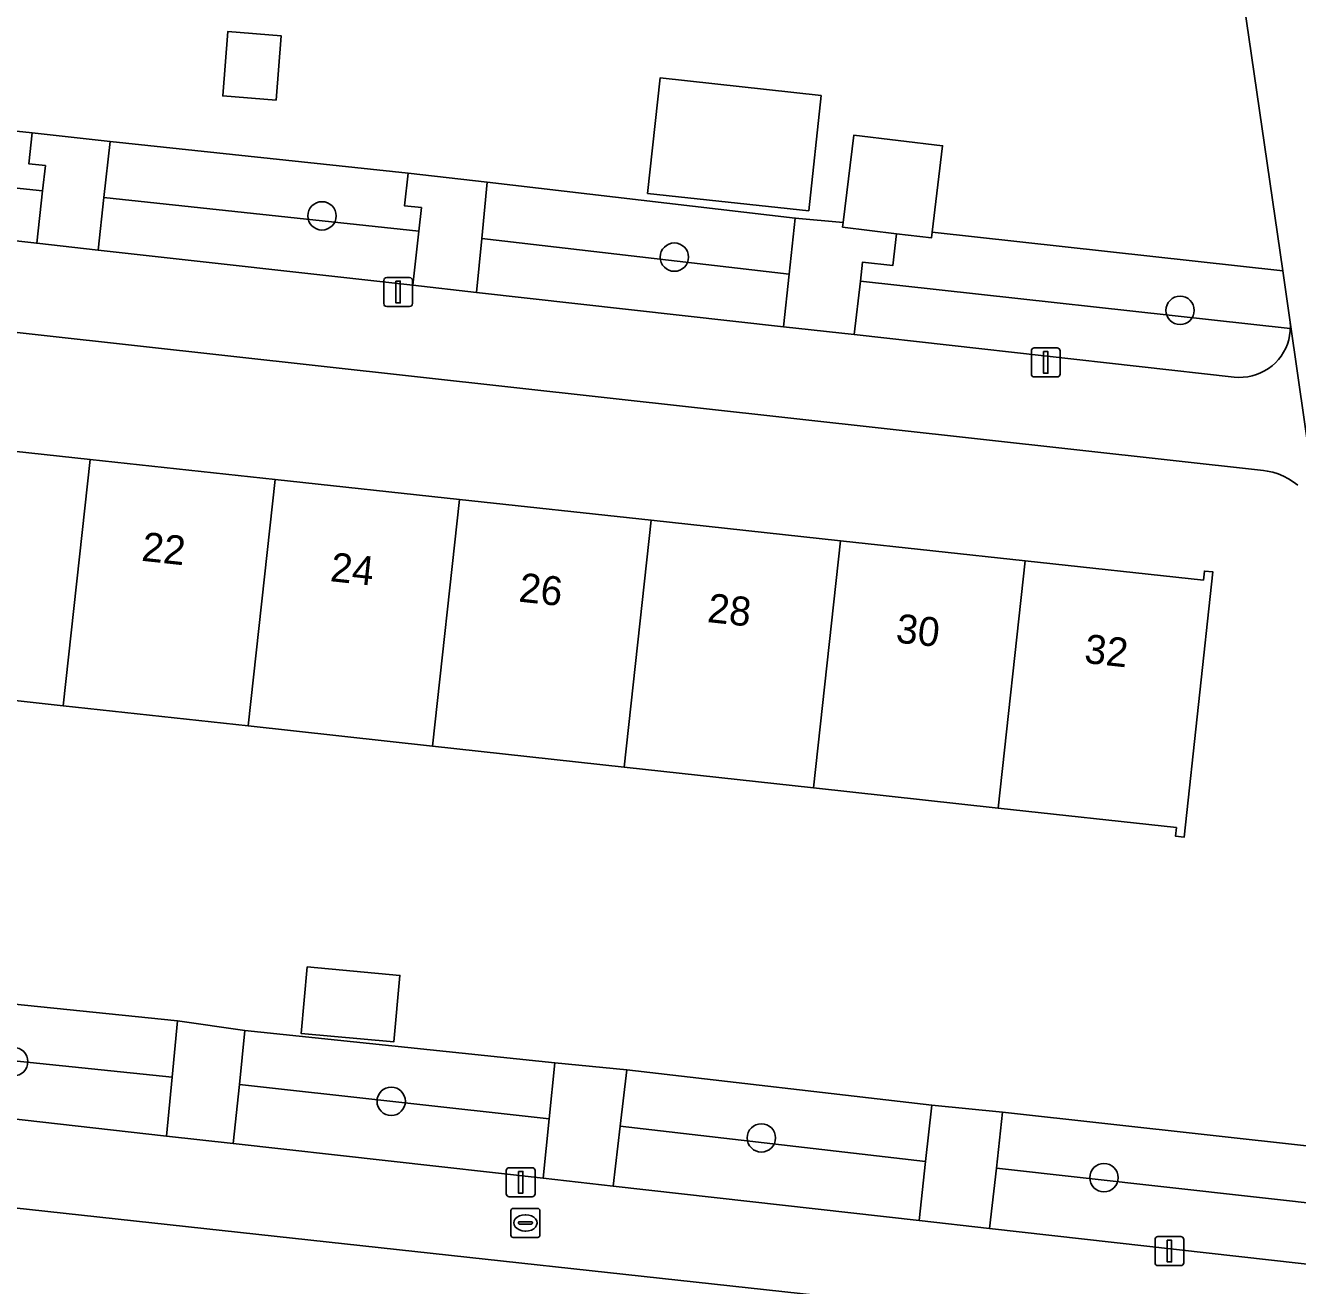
# Model space of a CAD drawing. Extents: x 162026 to 163502, y 387295 to 388169.
# Drawn here: x 162900.96 to 162944.83, y 387430.88 to 387474.33 of the extents above; entities that cross this region are included whole.
import ezdxf

# ---------------------------------------------------------------- set-up
doc = ezdxf.new("R2010")
doc.units = 0
for name, color, linetype in [('IMGEO_Boom', 7, 'Continuous'), ('IMGEO_Brandkraan', 7, 'Continuous'), ('IMGEO_Erf', 7, 'Continuous'), ('IMGEO_Groenvoorziening', 7, 'Continuous'), ('IMGEO_Lichtmast', 7, 'Continuous'), ('IMGEO_Pand', 7, 'Continuous'), ('IMGEO_Pand_nummerreeks', 7, 'Continuous'), ('IMGEO_Voetpad_open', 7, 'Continuous')]:
    doc.layers.add(name, color=color, linetype=linetype)

msp = doc.modelspace()

# ---------------------------------------------------------------- linework, layer by layer
at = {"layer": 'IMGEO_Boom'}
for centre in [(162911.186, 387467.762), (162923.339, 387466.339), (162940.78, 387464.503), (162900.553, 387438.597), (162913.573, 387437.23), (162926.34, 387435.967), (162938.154, 387434.596)]:
    msp.add_circle(centre, 0.489, dxfattribs=at)
at = {"layer": 'IMGEO_Brandkraan'}
for p, q in [((162917.701, 387432.609), (162917.701, 387433.461)), ((162917.776, 387433.535), (162918.628, 387433.535)), ((162918.189, 387433.315), (162918.214, 387433.315)), ((162918.702, 387433.461), (162918.702, 387432.609)), ((162917.96, 387433.029), (162917.96, 387433.041)), ((162918.398, 387432.992), (162918, 387432.992)), ((162918.003, 387433.078), (162918.401, 387433.078)), ((162918.212, 387432.755), (162918.187, 387432.755)), ((162918.444, 387433.041), (162918.444, 387433.029)), ((162918.628, 387432.535), (162917.776, 387432.535))]:
    msp.add_line(p, q, dxfattribs=at)
for points in [[(162917.701, 387432.609), (162917.701, 387433.461)], [(162917.776, 387433.535), (162918.628, 387433.535)], [(162918.702, 387433.461), (162918.702, 387432.609)], [(162918.628, 387432.535), (162917.776, 387432.535)]]:
    msp.add_lwpolyline(points, dxfattribs=at)
for centre, radius, start, end in [((162917.778, 387433.459), 0.0765, 91.552, 178.448), ((162917.778, 387433.459), 0.0765, 91.552, 178.448), ((162918.626, 387433.459), 0.0765, 1.552, 88.448), ((162918.626, 387433.459), 0.0765, 1.552, 88.448), ((162918, 387433.038), 0.0403, 85.8775, 175.7526), ((162917.997, 387433.028), 0.0366, 178.938, 274.7102), ((162918.401, 387433.035), 0.043, 264.8664, 352.4533), ((162918.405, 387433.04), 0.0386, 1.7309, 96.639), ((162917.778, 387432.611), 0.0765, 181.552, 268.448), ((162917.778, 387432.611), 0.0765, 181.552, 268.448), ((162918.626, 387432.611), 0.0765, 271.552, 358.448), ((162918.626, 387432.611), 0.0765, 271.552, 358.448)]:
    msp.add_arc(centre, radius, start, end, dxfattribs=at)
for centre, major_axis, ratio, start_param, end_param in [((162918.188, 387433.035), (-0.387, 0.002), 0.722429, 4.712389, 7.853982), ((162918.213, 387433.035), (-0.39, 0.002), 0.717154, 1.570796, 4.712389)]:
    msp.add_ellipse(centre, major_axis=major_axis, ratio=ratio, start_param=start_param, end_param=end_param, dxfattribs=at)
at = {"layer": 'IMGEO_Erf'}
for points in [[(162891.138, 387471.681), (162901.192, 387470.621), (162903.877, 387470.329), (162914.154, 387469.231), (162916.884, 387468.923), (162927.505, 387467.688), (162929.16, 387467.53), (162929.529, 387470.549), (162932.591, 387470.179), (162932.227, 387467.2), (162944.318, 387465.871), (162941.089, 387488.075)], [(162944.836, 387458.474), (162944.682, 387458.594), (162944.518, 387458.699), (162944.346, 387458.79), (162944.166, 387458.864), (162943.98, 387458.922), (162943.789, 387458.964), (162943.658, 387458.982), (162885.185, 387465.458)], [(162896.733, 387460.058), (162903.191, 387459.359), (162909.568, 387458.669), (162915.932, 387457.98), (162922.54, 387457.264), (162929.064, 387456.558), (162935.436, 387455.868), (162941.586, 387455.202), (162941.62, 387455.515), (162941.91, 387455.484), (162940.92, 387446.338), (162940.622, 387446.371), (162940.655, 387446.67), (162934.504, 387447.343), (162928.132, 387448.041), (162921.609, 387448.755), (162915.002, 387449.478), (162908.639, 387450.174), (162902.262, 387450.872), (162895.805, 387451.579)], [(162895.749, 387441.078), (162906.201, 387440.003), (162908.529, 387439.668), (162919.22, 387438.56), (162921.699, 387438.313), (162932.214, 387437.091), (162934.658, 387436.856), (162948.875, 387435.275)], [(162948.242, 387428.362), (162889.594, 387434.748)]]:
    msp.add_lwpolyline(points, dxfattribs=at)
for points in [[(162907.936, 387474.117), (162909.775, 387473.973), (162909.601, 387471.752), (162907.762, 387471.896)], [(162928.406, 387471.913), (162927.975, 387467.936), (162922.414, 387468.539), (162922.846, 387472.519)], [(162913.874, 387441.569), (162913.663, 387439.278), (162910.467, 387439.572), (162910.679, 387441.864)]]:
    msp.add_lwpolyline(points, close=True, dxfattribs=at)
at = {"layer": 'IMGEO_Groenvoorziening'}
for points in [[(162901.192, 387470.621), (162891.138, 387471.681), (162890.933, 387469.742), (162901.552, 387468.622), (162901.65, 387469.495), (162901.073, 387469.56)], [(162914.154, 387469.231), (162903.877, 387470.329), (162903.666, 387468.39), (162914.523, 387467.23), (162914.614, 387468.045), (162914.029, 387468.111)], [(162901.552, 387468.622), (162890.933, 387469.742), (162890.75, 387468.002), (162901.35, 387466.818)], [(162927.3, 387465.749), (162927.505, 387467.688), (162916.884, 387468.923), (162916.696, 387466.982)], [(162914.314, 387465.37), (162914.523, 387467.23), (162903.666, 387468.39), (162903.469, 387466.581)], [(162927.108, 387463.939), (162927.3, 387465.749), (162916.696, 387466.982), (162916.515, 387465.121)], [(162944.318, 387465.871), (162932.227, 387467.2), (162932.202, 387466.999), (162930.995, 387467.146), (162930.868, 387466.048), (162929.831, 387466.168), (162929.755, 387465.51), (162944.581, 387463.88), (162944.583, 387463.947), (162944.574, 387464.101), (162944.565, 387464.175)], [(162944.559, 387463.638), (162944.578, 387463.792), (162944.581, 387463.88), (162929.755, 387465.51), (162929.542, 387463.668), (162942.65, 387462.205), (162942.804, 387462.194), (162942.959, 387462.197), (162943.113, 387462.213), (162943.265, 387462.244), (162943.414, 387462.287), (162943.558, 387462.344), (162943.696, 387462.413), (162943.828, 387462.495), (162943.952, 387462.588), (162944.067, 387462.692), (162944.172, 387462.805), (162944.267, 387462.928), (162944.35, 387463.058), (162944.422, 387463.196), (162944.481, 387463.339), (162944.527, 387463.487)], [(162906.201, 387440.003), (162895.749, 387441.078), (162895.55, 387439.138), (162906.017, 387438.062)], [(162919.22, 387438.56), (162908.529, 387439.668), (162908.336, 387437.805), (162919.023, 387436.62)], [(162906.017, 387438.062), (162895.55, 387439.138), (162895.351, 387437.209), (162905.824, 387436.033)], [(162932.214, 387437.091), (162921.699, 387438.313), (162921.474, 387436.376), (162932.004, 387435.152)], [(162919.023, 387436.62), (162908.336, 387437.805), (162908.125, 387435.775), (162918.816, 387434.575)], [(162948.875, 387435.275), (162934.658, 387436.856), (162934.443, 387434.919), (162949.183, 387433.279), (162949.167, 387433.395), (162949.14, 387433.517)], [(162932.004, 387435.152), (162921.474, 387436.376), (162921.233, 387434.304), (162931.784, 387433.12)]]:
    msp.add_lwpolyline(points, close=True, dxfattribs=at)
msp.add_lwpolyline([(162949.183, 387433.279), (162934.443, 387434.919), (162934.212, 387432.847), (162947.102, 387431.401)], dxfattribs=at)
at = {"layer": 'IMGEO_Lichtmast'}
for p, q in [((162913.417, 387465.636), (162914.207, 387465.636)), ((162914.207, 387465.636), (162913.417, 387465.636)), ((162913.317, 387464.736), (162913.317, 387465.536)), ((162913.317, 387465.536), (162913.317, 387464.736)), ((162914.307, 387465.536), (162914.307, 387464.736)), ((162914.307, 387464.736), (162914.307, 387465.536)), ((162914.207, 387464.636), (162913.417, 387464.636)), ((162913.417, 387464.636), (162914.207, 387464.636)), ((162935.651, 387462.308), (162935.651, 387463.108)), ((162935.651, 387463.108), (162935.651, 387462.308)), ((162935.751, 387463.208), (162936.541, 387463.208)), ((162936.541, 387463.208), (162935.751, 387463.208)), ((162936.641, 387463.108), (162936.641, 387462.308)), ((162936.641, 387462.308), (162936.641, 387463.108)), ((162936.541, 387462.208), (162935.751, 387462.208)), ((162935.751, 387462.208), (162936.541, 387462.208)), ((162917.643, 387434.94), (162918.433, 387434.94)), ((162918.433, 387434.94), (162917.643, 387434.94)), ((162917.543, 387434.04), (162917.543, 387434.84)), ((162917.543, 387434.84), (162917.543, 387434.04)), ((162918.533, 387434.84), (162918.533, 387434.04)), ((162918.533, 387434.04), (162918.533, 387434.84)), ((162918.433, 387433.94), (162917.643, 387433.94)), ((162917.643, 387433.94), (162918.433, 387433.94)), ((162939.915, 387431.664), (162939.915, 387432.464)), ((162939.915, 387432.464), (162939.915, 387431.664)), ((162940.015, 387432.564), (162940.805, 387432.564)), ((162940.805, 387432.564), (162940.015, 387432.564)), ((162940.905, 387432.464), (162940.905, 387431.664)), ((162940.905, 387431.664), (162940.905, 387432.464)), ((162940.805, 387431.564), (162940.015, 387431.564)), ((162940.015, 387431.564), (162940.805, 387431.564))]:
    msp.add_line(p, q, dxfattribs=at)
for points in [[(162913.737, 387465.511), (162913.887, 387465.511), (162913.887, 387464.761), (162913.737, 387464.761), (162913.737, 387465.511)], [(162936.071, 387463.083), (162936.221, 387463.083), (162936.221, 387462.333), (162936.071, 387462.333), (162936.071, 387463.083)], [(162917.963, 387434.815), (162918.113, 387434.815), (162918.113, 387434.065), (162917.963, 387434.065), (162917.963, 387434.815)], [(162940.335, 387432.439), (162940.485, 387432.439), (162940.485, 387431.689), (162940.335, 387431.689), (162940.335, 387432.439)]]:
    msp.add_lwpolyline(points, dxfattribs=at)
for centre, start, end in [((162913.417, 387465.536), 90, 180), ((162913.417, 387465.536), 90, 180), ((162914.207, 387465.536), 0, 90), ((162914.207, 387465.536), 360, 90), ((162913.417, 387464.736), 180, 270), ((162913.417, 387464.736), 180, 270), ((162914.207, 387464.736), 270, 0), ((162914.207, 387464.736), 270, 0), ((162935.751, 387463.108), 90, 180), ((162935.751, 387463.108), 90, 180), ((162936.541, 387463.108), 0, 90), ((162936.541, 387463.108), 360, 90), ((162935.751, 387462.308), 180, 270), ((162935.751, 387462.308), 180, 270), ((162936.541, 387462.308), 270, 0), ((162936.541, 387462.308), 270, 0), ((162917.643, 387434.84), 90, 180), ((162917.643, 387434.84), 90, 180), ((162918.433, 387434.84), 0, 90), ((162918.433, 387434.84), 360, 90), ((162917.643, 387434.04), 180, 270), ((162917.643, 387434.04), 180, 270), ((162918.433, 387434.04), 270, 0), ((162918.433, 387434.04), 270, 0), ((162940.015, 387432.464), 90, 180), ((162940.015, 387432.464), 90, 180), ((162940.805, 387432.464), 0, 90), ((162940.805, 387432.464), 360, 90), ((162940.015, 387431.664), 180, 270), ((162940.015, 387431.664), 180, 270), ((162940.805, 387431.664), 270, 0), ((162940.805, 387431.664), 270, 0)]:
    msp.add_arc(centre, 0.1, start, end, dxfattribs=at)
at = {"layer": 'IMGEO_Pand'}
for points in [[(162907.762, 387471.896), (162909.601, 387471.752), (162909.775, 387473.973), (162907.936, 387474.117)], [(162928.406, 387471.913), (162922.846, 387472.519), (162922.414, 387468.539), (162927.975, 387467.936)], [(162932.591, 387470.179), (162929.529, 387470.549), (162929.16, 387467.53), (162929.141, 387467.373), (162930.995, 387467.146), (162932.202, 387466.999), (162932.227, 387467.2)], [(162895.805, 387451.579), (162902.262, 387450.872), (162903.191, 387459.359), (162896.733, 387460.058)], [(162909.568, 387458.669), (162903.191, 387459.359), (162902.262, 387450.872), (162908.639, 387450.174)], [(162908.639, 387450.174), (162915.002, 387449.478), (162915.932, 387457.98), (162909.568, 387458.669)], [(162922.54, 387457.264), (162915.932, 387457.98), (162915.002, 387449.478), (162921.609, 387448.755)], [(162921.609, 387448.755), (162928.132, 387448.041), (162929.064, 387456.558), (162922.54, 387457.264)], [(162928.132, 387448.041), (162934.504, 387447.343), (162935.436, 387455.868), (162929.064, 387456.558)], [(162934.504, 387447.343), (162940.655, 387446.67), (162940.622, 387446.371), (162940.92, 387446.338), (162941.91, 387455.484), (162941.62, 387455.515), (162941.586, 387455.202), (162935.436, 387455.868)], [(162910.679, 387441.864), (162910.467, 387439.572), (162913.663, 387439.278), (162913.874, 387441.569)]]:
    msp.add_lwpolyline(points, close=True, dxfattribs=at)
at = {"layer": 'IMGEO_Voetpad_open'}
for points in [[(162937.243, 387513.723), (162939.316, 387500), (162939.825, 387496.63), (162940.079, 387495.039), (162940.09, 387494.957), (162940.102, 387494.792), (162940.099, 387494.639), (162941.027, 387488.389), (162941.065, 387488.233), (162941.089, 387488.075), (162944.318, 387465.871), (162944.565, 387464.175), (162944.574, 387464.101), (162945.577, 387457.14), (162948.875, 387435.275), (162949.14, 387433.517), (162949.167, 387433.395), (162949.183, 387433.279), (162949.188, 387433.242), (162949.195, 387433.088), (162949.189, 387432.934), (162950.194, 387426.633)], [(162945.577, 387457.14), (162944.574, 387464.101), (162944.583, 387463.947), (162944.581, 387463.88), (162944.578, 387463.792), (162944.559, 387463.638), (162944.527, 387463.487), (162944.481, 387463.339), (162944.422, 387463.196), (162944.35, 387463.058), (162944.267, 387462.928), (162944.172, 387462.805), (162944.067, 387462.692), (162943.952, 387462.588), (162943.828, 387462.495), (162943.696, 387462.413), (162943.558, 387462.344), (162943.414, 387462.287), (162943.265, 387462.244), (162943.113, 387462.213), (162942.959, 387462.197), (162942.804, 387462.194), (162942.65, 387462.205), (162929.542, 387463.668), (162927.108, 387463.939), (162916.515, 387465.121), (162914.314, 387465.37), (162903.469, 387466.581), (162901.35, 387466.818), (162890.75, 387468.002)], [(162885.185, 387465.458), (162943.658, 387458.982), (162943.789, 387458.964), (162943.98, 387458.922), (162944.166, 387458.864), (162944.346, 387458.79), (162944.518, 387458.699), (162944.682, 387458.594), (162944.836, 387458.474)], [(162947.102, 387431.401), (162934.212, 387432.847), (162931.784, 387433.12), (162921.233, 387434.304), (162918.816, 387434.575), (162908.125, 387435.775), (162905.824, 387436.033), (162895.351, 387437.209)], [(162889.594, 387434.748), (162948.242, 387428.362)]]:
    msp.add_lwpolyline(points, dxfattribs=at)
for points in [[(162903.877, 387470.329), (162901.192, 387470.621), (162901.073, 387469.56), (162901.65, 387469.495), (162901.552, 387468.622), (162901.35, 387466.818), (162903.469, 387466.581), (162903.666, 387468.39)], [(162916.884, 387468.923), (162914.154, 387469.231), (162914.029, 387468.111), (162914.614, 387468.045), (162914.523, 387467.23), (162914.314, 387465.37), (162916.515, 387465.121), (162916.696, 387466.982)], [(162930.995, 387467.146), (162929.141, 387467.373), (162929.16, 387467.53), (162927.505, 387467.688), (162927.3, 387465.749), (162927.108, 387463.939), (162929.542, 387463.668), (162929.755, 387465.51), (162929.831, 387466.168), (162930.868, 387466.048)], [(162908.529, 387439.668), (162906.201, 387440.003), (162906.017, 387438.062), (162905.824, 387436.033), (162908.125, 387435.775), (162908.336, 387437.805)], [(162921.699, 387438.313), (162919.22, 387438.56), (162919.023, 387436.62), (162918.816, 387434.575), (162921.233, 387434.304), (162921.474, 387436.376)], [(162934.658, 387436.856), (162932.214, 387437.091), (162932.004, 387435.152), (162931.784, 387433.12), (162934.212, 387432.847), (162934.443, 387434.919)]]:
    msp.add_lwpolyline(points, close=True, dxfattribs=at)

# ---------------------------------------------------------------- texts
at = {"layer": 'IMGEO_Pand_nummerreeks'}
for s, rotation, p in [('22', 353.8204, (162904.937, 387455.872)), ('24', 353.8204, (162911.442, 387455.168)), ('26', 353.8178, (162917.944, 387454.464)), ('28', 353.8204, (162924.449, 387453.759)), ('30', 353.8204, (162930.952, 387453.054)), ('32', 353.8204, (162937.448, 387452.351))]:
    msp.add_text(s, height=1, rotation=rotation, dxfattribs=at).set_placement(p)

doc.saveas('drawing.dxf')
